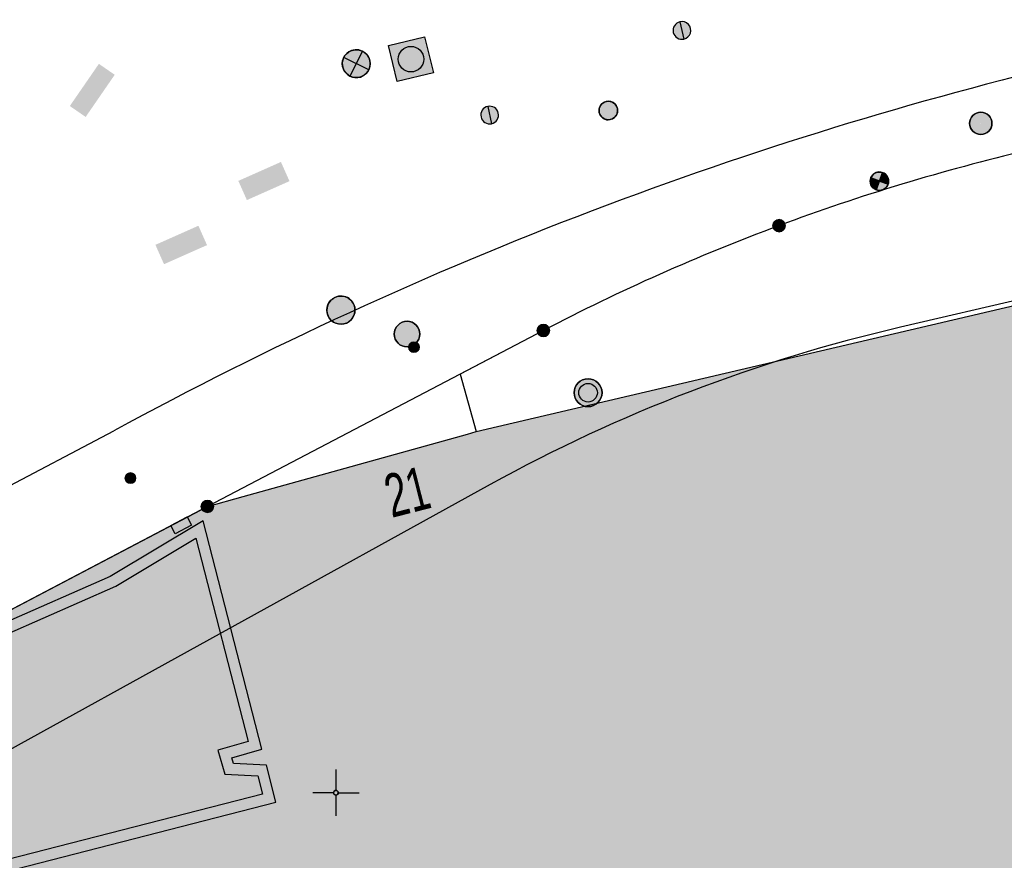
# Model space of a CAD drawing. Header units: metres. Extents: x 2695560 to 2696939, y 1260491 to 1262050.
# Tile 877 of 1005: x 2696342 to 2696369, y 1261573 to 1261596. Entities that reach past the tile are written whole.
import ezdxf

# ---------------------------------------------------------------- set-up
doc = ezdxf.new("R2010")
doc.units = ezdxf.units.M
doc.linetypes.add('AUSGEZOGEN', pattern=[0])
for name, color, linetype in [('XR$1$AV_Flächen (EO)', 7, 'AUSGEZOGEN'), ('XR$1$AV_Gebäudeflächen (BB)', 7, 'AUSGEZOGEN'), ('XR$1$AV_Gebäudeflächen ut.', 7, 'AUSGEZOGEN'), ('XR$1$AV_Grenzpunkte', 7, 'AUSGEZOGEN'), ('XR$1$AV_Haus-Nr.', 7, 'AUSGEZOGEN'), ('XR$1$AV_Koordinatennetzpunkte', 7, 'AUSGEZOGEN'), ('XR$1$AV_Linien (BB)', 7, 'AUSGEZOGEN'), ('XR$1$AV_Linien (EO)', 7, 'AUSGEZOGEN'), ('XR$1$AW_LK_Schachtdeckel', 24, 'AUSGEZOGEN'), ('XR$1$EW_LK_Bauwerk', 1, 'AUSGEZOGEN'), ('XR$1$EW_LK_Bauwerk_FL_Linie_Punkt', 1, 'AUSGEZOGEN'), ('XR$1$EW_LK_Knoten', 1, 'AUSGEZOGEN'), ('XR$1$GA_LK_Siphon', 32, 'AUSGEZOGEN'), ('XR$1$Liegenschaftsgrenzen', 7, 'AUSGEZOGEN'), ('XR$1$PFAV', 255, 'AUSGEZOGEN'), ('XR$1$PFAW', 255, 'AUSGEZOGEN'), ('XR$1$PFEW', 255, 'AUSGEZOGEN'), ('XR$1$PFGA', 255, 'AUSGEZOGEN'), ('XR$1$PFWA', 255, 'AUSGEZOGEN'), ('XR$1$RAEW', 8, 'AUSGEZOGEN'), ('XR$1$RP_Abstandslinie', 7, 'AUSGEZOGEN'), ('XR$1$WA_LK_Absperrarmatur', 171, 'AUSGEZOGEN'), ('XR$1$WA_LK_Hydrant', 171, 'AUSGEZOGEN')]:
    doc.layers.add(name, color=color, linetype=linetype)
doc.styles.add('ARIAL', font='arial.ttf')

# ---------------------------------------------------------------- blocks, each defined once
blk = doc.blocks.new('COMPLEXOBJECT_54')
at = {"layer": 'XR$1$AV_Linien (BB)', "color": 7, "linetype": 'AUSGEZOGEN', "transparency": 33554687}
blk.add_lwpolyline([(6341.692, 11556.149), (6338.445, 11561.198), (6338.495, 11561.23), (6335.648, 11565.644), (6335.601, 11565.638)], dxfattribs=at)
for centre, radius, start, end in [((6344.121, 11570.451), 9.748, 122.5234, 150.4248), ((6344.128, 11570.451), 9.754, 150.4479, 173.4913), ((6344.244, 11570.412), 9.874, 173.3391, 208.9119)]:
    blk.add_arc(centre, radius, start, end, dxfattribs=at)
blk = doc.blocks.new('COMPLEXOBJECT_496')
at = {"layer": 'XR$1$AV_Linien (BB)', "color": 7, "linetype": 'AUSGEZOGEN', "transparency": 33554687}
for p, q in [((6368.965, 11592.355), (6368.6, 11592.27)), ((6355.58, 11587.43), (6353.345, 11586.26))]:
    blk.add_line(p, q, dxfattribs=at)
for centre, radius, start, end in [((6381.158, 11538.685), 55.037, 103.1901, 110.4601), ((6381.033, 11538.743), 54.939, 110.3586, 117.5999)]:
    blk.add_arc(centre, radius, start, end, dxfattribs=at)
blk = doc.blocks.new('COMPLEXOBJECT_578')
at = {"layer": 'XR$1$AV_Linien (BB)', "color": 7, "linetype": 'AUSGEZOGEN', "transparency": 33554687}
blk.add_line((6315.915, 11569.97), (6344.025, 11584.732), dxfattribs=at)
for centre, radius, start, end in [((6394.163, 11492.715), 104.786, 103.33218, 110.83333), ((6394.309, 11492.326), 105.202, 110.83204, 118.55327)]:
    blk.add_arc(centre, radius, start, end, dxfattribs=at)
blk = doc.blocks.new('COMPLEXOBJECT_850')
at = {"layer": 'XR$1$AV_Flächen (EO)', "color": 7, "linetype": 'AUSGEZOGEN', "transparency": 33554687}
for p, q in [((6334.08, 11573.635), (6334.034, 11573.639)), ((6332.318, 11572.871), (6332.172, 11572.638)), ((6334.405, 11568.103), (6333.968, 11570.083)), ((6337.862, 11551.457), (6339.355, 11552.514))]:
    blk.add_line(p, q, dxfattribs=at)
for points in [[(6334.7, 11571.237), (6348.384, 11574.746), (6348.13, 11575.74), (6347.239, 11575.788), (6347.195, 11575.939), (6348.004, 11576.173), (6346.423, 11582.312), (6343.927, 11580.814), (6341.031, 11579.546)], [(6342.395, 11554.558), (6342.566, 11554.682), (6342.712, 11554.479), (6343.977, 11555.39), (6343.339, 11556.379), (6341.437, 11556.234), (6336.993, 11563.144)], [(6334.542, 11562.237), (6339.289, 11554.951), (6339.28, 11554.83)], [(6340.775, 11552.527), (6340.802, 11552.491), (6342.711, 11553.872)], [(6339.492, 11552.493), (6339.824, 11552.059), (6340.642, 11552.553)]]:
    blk.add_lwpolyline(points, dxfattribs=at)
for centre, radius, start, end in [((6344.824, 11569.92), 10.346, 111.5047, 154.6848), ((6334.282, 11574.959), 1.339, 261.3433, 332.6731), ((6334.041, 11571.322), 2.317, 90.1804, 138.0416), ((6339.14, 11569.801), 7.523, 157.8497, 197.8768), ((6334.949, 11570.27), 0.999, 104.4605, 190.7643), ((6346.3, 11571.156), 12.281, 194.3951, 220.7232), ((6345.761, 11570.959), 14.211, 194.1204, 217.8613), ((6333.948, 11559.583), 7.143, 296.5247, 318.286), ((6343.598, 11554.696), 1.21, 186.5546, 222.9109), ((6339.413, 11552.432), 0.1, 37.4763, 125.0942), ((6340.694, 11552.468), 0.0997, 36.1114, 121.7662)]:
    blk.add_arc(centre, radius, start, end, dxfattribs=at)
blk = doc.blocks.new('COMPLEXOBJECT_1078')
at = {"layer": 'XR$1$AV_Linien (EO)', "color": 7, "linetype": 'AUSGEZOGEN', "transparency": 33554687}
for p, q in [((6332.449, 11572.525), (6332.541, 11572.671)), ((6333.673, 11570.027), (6334.114, 11568.029)), ((6336.34, 11563.507), (6341.186, 11556.07)), ((6339.54, 11555.115), (6334.793, 11562.4)), ((6342.291, 11553.938), (6340.794, 11552.855)), ((6337.026, 11552.807), (6337.299, 11552.937)), ((6339.182, 11552.759), (6337.702, 11551.711))]:
    blk.add_line(p, q, dxfattribs=at)
for points in [[(6341.141, 11579.266), (6344.082, 11580.556), (6346.233, 11581.848), (6347.641, 11576.38), (6346.822, 11576.144), (6347.011, 11575.499), (6347.894, 11575.453), (6348.02, 11574.963), (6334.625, 11571.528)], [(6341.46, 11555.935), (6343.183, 11556.067), (6343.57, 11555.467), (6342.78, 11554.898), (6342.635, 11555.101), (6342.087, 11554.707)], [(6340.487, 11552.81), (6339.899, 11552.455), (6339.731, 11552.675)]]:
    blk.add_lwpolyline(points, dxfattribs=at)
for centre, radius, start, end in [((6344.819, 11569.924), 10.04, 111.4901, 154.7547), ((6334.284, 11574.956), 1.636, 261.2572, 332.7042), ((6334.042, 11571.32), 2.019, 90.1855, 137.9954), ((6339.145, 11569.801), 7.229, 157.8677, 198.0217), ((6334.951, 11570.269), 1.301, 104.5208, 190.7099), ((6345.814, 11570.98), 12.066, 194.154, 218.2644), ((6345.81, 11570.977), 13.962, 194.1471, 217.9042), ((6341.436, 11556.233), 0.298, 212.9924, 274.5486), ((6339.206, 11554.897), 0.399, 318.3121, 33.1802), ((6343.587, 11554.693), 1.5, 179.4746, 210.2398), ((6333.944, 11559.587), 7.448, 296.7756, 318.2912), ((6340.695, 11552.462), 0.406, 75.8597, 120.8183), ((6339.413, 11552.433), 0.4, 37.2927, 125.3091)]:
    blk.add_arc(centre, radius, start, end, dxfattribs=at)
blk = doc.blocks.new('COMPLEXOBJECT_1412')
at = {"layer": 'XR$1$Liegenschaftsgrenzen', "color": 7, "linetype": 'AUSGEZOGEN', "transparency": 33554687}
blk.add_lwpolyline([(6355.58, 11587.43), (6346.54, 11582.7), (6338.88, 11578.67), (6325.194, 11571.542)], dxfattribs=at)
for centre, radius, start, end in [((6381.158, 11538.685), 55.037, 103.1901, 110.4601), ((6381.033, 11538.743), 54.939, 110.3586, 117.5999)]:
    blk.add_arc(centre, radius, start, end, dxfattribs=at)
blk = doc.blocks.new('BAV15')
at = {"layer": 'XR$1$PFAV', "transparency": 33554687}
blk.add_hatch(color=7, dxfattribs=at).paths.add_polyline_path([(0.5, 0), (0.49, 0.101), (0.459, 0.197), (0.41, 0.286), (0.344, 0.362), (0.264, 0.424), (0.174, 0.469), (0.076, 0.494), (-0.025, 0.499), (-0.125, 0.484), (-0.22, 0.449), (-0.306, 0.395), (-0.379, 0.326), (-0.437, 0.243), (-0.477, 0.15), (-0.497, 0.051), (-0.497, -0.051), (-0.477, -0.15), (-0.437, -0.243), (-0.379, -0.326), (-0.306, -0.395), (-0.22, -0.449), (-0.125, -0.484), (-0.025, -0.499), (0.076, -0.494), (0.174, -0.469), (0.264, -0.424), (0.344, -0.362), (0.41, -0.286), (0.459, -0.197), (0.49, -0.101)])
at = {"color": 7, "transparency": 33554687}
for start, end in [(90, 270), (270, 90)]:
    blk.add_arc((0, 0), 0.5, start, end, dxfattribs=at)
at = {"layer": 'XR$1$PFAV', "transparency": 33554687}
blk.add_circle((0, 0), 0.5, dxfattribs=at)
blk = doc.blocks.new('BAV2041')
at = {"color": 7, "transparency": 33554687}
for p, q in [((0, 0.5), (0, 0.05)), ((-0.05, 0), (-0.5, 0)), ((0.05, 0), (0.5, 0)), ((0, -0.05), (0, -0.5))]:
    blk.add_line(p, q, dxfattribs=at)
blk.add_circle((0, 0), 0.05, dxfattribs=at)
for start, end in [(90, 270), (270, 90)]:
    blk.add_arc((0, 0), 0.05, start, end, dxfattribs=at)
blk = doc.blocks.new('COMPLEXOBJECT_1439')
at = {"layer": 'XR$1$RP_Abstandslinie', "color": 7, "linetype": 'AUSGEZOGEN', "transparency": 33554687}
blk.add_lwpolyline([(6648.23, 11653.37), (6603.23, 11642.9), (6559.4, 11632.7), (6515.57, 11622.51), (6471.74, 11612.31), (6427.91, 11602.11), (6384.08, 11591.92), (6365.19, 11587.52)], dxfattribs=at)
blk = doc.blocks.new('COMPLEXOBJECT_1452')
at = {"layer": 'XR$1$RP_Abstandslinie', "color": 7, "linetype": 'AUSGEZOGEN', "transparency": 33554687}
blk.add_lwpolyline([(6354.15, 11583.29), (6333.29, 11571.78), (6312.28, 11560.19)], dxfattribs=at)
blk.add_arc((6374.918, 11545.609), 43.025, 103.0675, 118.8614, dxfattribs=at)
blk = doc.blocks.new('BAW2087')
at = {"lineweight": 25, "true_color": 0x000000, "transparency": 33554687}
h = blk.add_hatch(color=18, dxfattribs=at)
h.paths.add_polyline_path([(-0.5, 0.5), (-0.5, -0.5), (0.5, -0.5), (0.5, 0.5)])
h.paths.add_polyline_path([(0.337, -0.069), (0.316, -0.136), (0.282, -0.196), (0.237, -0.249), (0.182, -0.292), (0.119, -0.322), (0.052, -0.34), (-0.017, -0.343), (-0.086, -0.333), (-0.151, -0.309), (-0.21, -0.272), (-0.261, -0.224), (-0.301, -0.167), (-0.328, -0.103), (-0.342, -0.035), (-0.342, 0.035), (-0.328, 0.103), (-0.301, 0.167), (-0.261, 0.224), (-0.21, 0.272), (-0.151, 0.309), (-0.086, 0.333), (-0.017, 0.343), (0.052, 0.34), (0.119, 0.322), (0.182, 0.292), (0.237, 0.249), (0.282, 0.196), (0.316, 0.136), (0.337, 0.069), (0.344, 0)], flags=16)
at = {"layer": 'XR$1$PFAW', "lineweight": 25, "transparency": 33554687}
blk.add_hatch(color=7, dxfattribs=at).paths.add_polyline_path([(0.344, 0), (0.337, 0.069), (0.316, 0.136), (0.282, 0.196), (0.237, 0.249), (0.182, 0.292), (0.119, 0.322), (0.052, 0.34), (-0.017, 0.343), (-0.086, 0.333), (-0.151, 0.309), (-0.21, 0.272), (-0.261, 0.224), (-0.301, 0.167), (-0.328, 0.103), (-0.342, 0.035), (-0.342, -0.035), (-0.328, -0.103), (-0.301, -0.167), (-0.261, -0.224), (-0.21, -0.272), (-0.151, -0.309), (-0.086, -0.333), (-0.017, -0.343), (0.052, -0.34), (0.119, -0.322), (0.182, -0.292), (0.237, -0.249), (0.282, -0.196), (0.316, -0.136), (0.337, -0.069)])
at = {"lineweight": 25, "transparency": 33554687}
for p, q in [((-0.5, 0.5, 0.993), (0.5, 0.5, 0.993)), ((-0.5, -0.5, 0.993), (-0.5, 0.5, 0.993)), ((0.5, 0.5, 0.993), (0.5, -0.5, 0.993)), ((0.5, -0.5, 0.993), (-0.5, -0.5, 0.993))]:
    blk.add_line(p, q, dxfattribs=at)
blk.add_circle((0, 0), 0.344, dxfattribs=at)
at = {"layer": 'XR$1$PFAW', "lineweight": 25, "transparency": 33554687}
blk.add_line((-0.5, 0.5), (0.5, 0.5), dxfattribs=at)
at = {"layer": 'XR$1$PFAW', "color": 31, "lineweight": 25, "transparency": 33554687}
for p, q in [((-0.5, -0.5), (-0.5, 0.5)), ((0.5, 0.5), (0.5, -0.5)), ((0.5, -0.5), (-0.5, -0.5))]:
    blk.add_line(p, q, dxfattribs=at)
at = {"layer": 'XR$1$PFAW', "lineweight": 25, "transparency": 33554687}
blk.add_circle((0, 0), 0.344, dxfattribs=at)
blk = doc.blocks.new('BAW2088')
at = {"layer": 'XR$1$PFAW', "transparency": 33554687}
blk.add_hatch(color=253, dxfattribs=at).paths.add_polyline_path([(0.51, 0), (0.5, 0.101), (0.47, 0.197), (0.421, 0.286), (0.355, 0.362), (0.275, 0.424), (0.184, 0.469), (0.086, 0.494), (-0.015, 0.499), (-0.115, 0.484), (-0.21, 0.449), (-0.296, 0.395), (-0.369, 0.326), (-0.427, 0.243), (-0.467, 0.15), (-0.487, 0.051), (-0.487, -0.051), (-0.467, -0.15), (-0.427, -0.243), (-0.369, -0.326), (-0.296, -0.395), (-0.21, -0.449), (-0.115, -0.484), (-0.015, -0.499), (0.086, -0.494), (0.184, -0.469), (0.275, -0.424), (0.355, -0.362), (0.421, -0.286), (0.47, -0.197), (0.5, -0.101)])
at = {"transparency": 33554687}
for start, end in [(91.1948, 268.8052), (268.8052, 91.1948)]:
    blk.add_arc((0.01, 0), 0.5, start, end, dxfattribs=at)
at = {"layer": 'XR$1$PFAW', "transparency": 33554687}
blk.add_circle((0.01, 0), 0.5, dxfattribs=at)
blk = doc.blocks.new('BWA2009')
at = {"true_color": 0x000000, "transparency": 33554687}
blk.add_hatch(color=18, dxfattribs=at).paths.add_polyline_path([(0.333, 0), (0.327, 0.067), (0.306, 0.131), (0.274, 0.19), (0.23, 0.242), (0.176, 0.283), (0.116, 0.313), (0.05, 0.329), (-0.017, 0.333), (-0.084, 0.323), (-0.147, 0.299), (-0.204, 0.264), (-0.253, 0.217), (-0.291, 0.162), (-0.318, 0.1), (-0.332, 0.034), (-0.332, -0.034), (-0.318, -0.1), (-0.291, -0.162), (-0.253, -0.217), (-0.204, -0.264), (-0.147, -0.299), (-0.084, -0.323), (-0.017, -0.333), (0.05, -0.329), (0.116, -0.313), (0.176, -0.283), (0.23, -0.242), (0.274, -0.19), (0.306, -0.131), (0.327, -0.067)])
at = {"layer": 'XR$1$PFWA', "transparency": 33554687}
blk.add_hatch(color=7, dxfattribs=at).paths.add_polyline_path([(0.5, 0), (0.49, 0.101), (0.459, 0.197), (0.41, 0.286), (0.344, 0.362), (0.264, 0.424), (0.174, 0.469), (0.076, 0.494), (-0.025, 0.499), (-0.125, 0.484), (-0.22, 0.449), (-0.306, 0.395), (-0.379, 0.326), (-0.437, 0.243), (-0.477, 0.15), (-0.497, 0.051), (-0.497, -0.051), (-0.477, -0.15), (-0.437, -0.243), (-0.379, -0.326), (-0.306, -0.395), (-0.22, -0.449), (-0.125, -0.484), (-0.025, -0.499), (0.076, -0.494), (0.174, -0.469), (0.264, -0.424), (0.344, -0.362), (0.41, -0.286), (0.459, -0.197), (0.49, -0.101)])
at = {"transparency": 33554687}
blk.add_circle((0, 0), 0.333, dxfattribs=at)
for start, end in [(90, 180), (0, 90), (180, 270), (270, 0)]:
    blk.add_arc((0, 0), 0.5, start, end, dxfattribs=at)
at = {"layer": 'XR$1$PFWA', "transparency": 33554687}
blk.add_circle((0, 0), 0.5, dxfattribs=at)
blk = doc.blocks.new('BWA965')
at = {"layer": 'XR$1$PFWA', "transparency": 33554687}
blk.add_hatch(color=7, dxfattribs=at).paths.add_polyline_path([(0, 0.5), (-0.051, 0.497), (-0.101, 0.49), (-0.15, 0.477), (-0.197, 0.459), (-0.243, 0.437), (-0.286, 0.41), (-0.326, 0.379), (-0.362, 0.344), (-0.395, 0.306), (-0.424, 0.264), (-0.449, 0.22), (-0.469, 0.174), (-0.484, 0.125), (-0.494, 0.076), (-0.499, 0.025), (-0.499, -0.025), (-0.494, -0.076), (-0.484, -0.125), (-0.469, -0.174), (-0.449, -0.22), (-0.424, -0.264), (-0.395, -0.306), (-0.362, -0.344), (-0.326, -0.379), (-0.286, -0.41), (-0.243, -0.437), (-0.197, -0.459), (-0.15, -0.477), (-0.101, -0.49), (-0.051, -0.497), (0, -0.5), (0.051, -0.497), (0.101, -0.49), (0.15, -0.477), (0.197, -0.459), (0.243, -0.437), (0.286, -0.41), (0.326, -0.379), (0.362, -0.344), (0.395, -0.306), (0.424, -0.264), (0.449, -0.22), (0.469, -0.174), (0.484, -0.125), (0.494, -0.076), (0.499, -0.025), (0.499, 0.025), (0.494, 0.076), (0.484, 0.125), (0.469, 0.174), (0.449, 0.22), (0.424, 0.264), (0.395, 0.306), (0.362, 0.344), (0.326, 0.379), (0.286, 0.41), (0.243, 0.437), (0.197, 0.459), (0.15, 0.477), (0.101, 0.49), (0.051, 0.497)])
at = {"transparency": 33554687}
blk.add_line((0, 0.5), (0, -0.5), dxfattribs=at)
for start, end in [(90, 270), (270, 90)]:
    blk.add_arc((0, 0), 0.5, start, end, dxfattribs=at)
blk = doc.blocks.new('BGA15')
at = {"layer": 'XR$1$PFGA', "transparency": 33554687}
blk.add_hatch(color=7, dxfattribs=at).paths.add_polyline_path([(0.5, 0), (0.49, 0.101), (0.459, 0.197), (0.41, 0.286), (0.344, 0.362), (0.264, 0.424), (0.174, 0.469), (0.076, 0.494), (-0.025, 0.499), (-0.125, 0.484), (-0.22, 0.449), (-0.306, 0.395), (-0.379, 0.326), (-0.437, 0.243), (-0.477, 0.15), (-0.497, 0.051), (-0.497, -0.051), (-0.477, -0.15), (-0.437, -0.243), (-0.379, -0.326), (-0.306, -0.395), (-0.22, -0.449), (-0.125, -0.484), (-0.025, -0.499), (0.076, -0.494), (0.174, -0.469), (0.264, -0.424), (0.344, -0.362), (0.41, -0.286), (0.459, -0.197), (0.49, -0.101)])
at = {"color": 32, "transparency": 33554687}
for start, end in [(91.1948, 268.8052), (268.8052, 91.1948)]:
    blk.add_arc((0, 0), 0.5, start, end, dxfattribs=at)
at = {"layer": 'XR$1$PFGA', "transparency": 33554687}
blk.add_circle((0, 0), 0.5, dxfattribs=at)
blk = doc.blocks.new('BEW15')
at = {"layer": 'XR$1$PFEW', "transparency": 33554687}
h = blk.add_hatch(color=7, dxfattribs=at)
h.paths.add_polyline_path([(-0.5, 0), (-0.497, -0.05), (-0.489, -0.1), (-0.477, -0.15), (-0.459, -0.197), (-0.437, -0.242), (-0.41, -0.285), (-0.379, -0.326), (-0.344, -0.362), (-0.306, -0.395), (-0.264, -0.424), (-0.22, -0.449), (-0.173, -0.469), (-0.125, -0.484), (-0.075, -0.494), (-0.025, -0.499), (0.026, -0.499), (0.076, -0.494), (0.126, -0.484), (0.174, -0.469), (0.22, -0.449), (0.265, -0.424), (0.306, -0.395), (0.345, -0.362), (0.38, -0.326), (0.411, -0.285), (0.437, -0.242), (0.46, -0.197), (0.477, -0.15), (0.49, -0.1), (0.498, -0.05), (0.5, 0), (0.498, 0.051), (0.49, 0.101), (0.477, 0.15), (0.46, 0.197), (0.437, 0.243), (0.411, 0.286), (0.38, 0.326), (0.345, 0.363), (0.306, 0.396), (0.265, 0.424), (0.22, 0.449), (0.174, 0.469), (0.126, 0.484), (0.076, 0.494), (0.026, 0.5), (-0.025, 0.5), (-0.075, 0.494), (-0.125, 0.484), (-0.173, 0.469), (-0.22, 0.449), (-0.264, 0.424), (-0.306, 0.396), (-0.344, 0.363), (-0.379, 0.326), (-0.41, 0.286), (-0.437, 0.243), (-0.459, 0.197), (-0.477, 0.15), (-0.489, 0.101), (-0.497, 0.051)])
h.paths.add_polyline_path([(0.01, 0.001), (0.01, 0), (0.01, -0.001), (0.01, -0.002), (0.01, -0.003), (0.009, -0.004), (0.009, -0.005), (0.009, -0.006), (0.008, -0.006), (0.007, -0.007), (0.006, -0.008), (0.006, -0.008), (0.005, -0.009), (0.004, -0.009), (0.003, -0.01), (0.002, -0.01), (0.001, -0.01), (0, -0.01), (-0.001, -0.01), (-0.002, -0.01), (-0.003, -0.009), (-0.004, -0.009), (-0.005, -0.008), (-0.006, -0.008), (-0.007, -0.007), (-0.007, -0.006), (-0.008, -0.006), (-0.008, -0.005), (-0.009, -0.004), (-0.009, -0.003), (-0.009, -0.002), (-0.01, -0.001), (-0.01, 0), (-0.01, 0.001), (-0.009, 0.002), (-0.009, 0.003), (-0.009, 0.004), (-0.008, 0.005), (-0.008, 0.006), (-0.007, 0.007), (-0.007, 0.007), (-0.006, 0.008), (-0.005, 0.009), (-0.004, 0.009), (-0.003, 0.01), (-0.002, 0.01), (-0.001, 0.01), (0, 0.01), (0.001, 0.01), (0.002, 0.01), (0.003, 0.01), (0.004, 0.01), (0.005, 0.009), (0.006, 0.009), (0.006, 0.008), (0.007, 0.007), (0.008, 0.007), (0.009, 0.006), (0.009, 0.005), (0.009, 0.004), (0.01, 0.003), (0.01, 0.002)], flags=16)
at = {"color": 1, "transparency": 33554687}
for start, end in [(0, 180), (180, 0)]:
    blk.add_arc((0, 0), 0.5, start, end, dxfattribs=at)
at = {"layer": 'XR$1$PFEW', "transparency": 33554687}
blk.add_circle((0, 0), 0.5, dxfattribs=at)
blk = doc.blocks.new('BEWLP2574')
at = {"layer": 'XR$1$PFEW', "transparency": 33554687}
blk.add_hatch(color=7, dxfattribs=at).paths.add_polyline_path([(-0.5, 0), (-0.497, -0.051), (-0.489, -0.101), (-0.477, -0.15), (-0.459, -0.198), (-0.437, -0.243), (-0.41, -0.286), (-0.379, -0.326), (-0.344, -0.363), (-0.306, -0.396), (-0.264, -0.425), (-0.22, -0.449), (-0.173, -0.469), (-0.125, -0.485), (-0.075, -0.495), (-0.025, -0.5), (0.026, -0.5), (0.076, -0.495), (0.126, -0.485), (0.174, -0.469), (0.221, -0.449), (0.265, -0.425), (0.306, -0.396), (0.345, -0.363), (0.38, -0.326), (0.411, -0.286), (0.437, -0.243), (0.46, -0.198), (0.477, -0.15), (0.49, -0.101), (0.498, -0.051), (0.5, 0), (0.498, 0.05), (0.49, 0.1), (0.477, 0.149), (0.46, 0.197), (0.437, 0.242), (0.411, 0.285), (0.38, 0.325), (0.345, 0.362), (0.306, 0.395), (0.265, 0.424), (0.221, 0.448), (0.174, 0.468), (0.126, 0.484), (0.076, 0.494), (0.026, 0.499), (-0.025, 0.499), (-0.075, 0.494), (-0.125, 0.484), (-0.173, 0.468), (-0.22, 0.448), (-0.264, 0.424), (-0.306, 0.395), (-0.344, 0.362), (-0.379, 0.325), (-0.41, 0.285), (-0.437, 0.242), (-0.459, 0.197), (-0.477, 0.149), (-0.489, 0.1), (-0.497, 0.05)])
at = {"color": 1, "transparency": 33554687}
for start, end in [(90, 180), (0, 90), (180, 270), (270, 0)]:
    blk.add_arc((0, 0), 0.5, start, end, dxfattribs=at)
at = {"layer": 'XR$1$PFEW', "transparency": 33554687}
blk.add_circle((0, 0), 0.5, dxfattribs=at)
blk = doc.blocks.new('BEWLP2549_S')
at = {"layer": 'XR$1$PFEW', "transparency": 33554687}
blk.add_hatch(color=7, dxfattribs=at).paths.add_polyline_path([(0.5, 0), (0.49, 0.101), (0.459, 0.197), (0.41, 0.286), (0.344, 0.362), (0.264, 0.424), (0.174, 0.469), (0.076, 0.494), (-0.025, 0.499), (-0.125, 0.484), (-0.22, 0.449), (-0.306, 0.395), (-0.379, 0.326), (-0.437, 0.243), (-0.477, 0.15), (-0.497, 0.051), (-0.497, -0.051), (-0.477, -0.15), (-0.437, -0.243), (-0.379, -0.326), (-0.306, -0.395), (-0.22, -0.449), (-0.125, -0.484), (-0.025, -0.499), (0.076, -0.494), (0.174, -0.469), (0.264, -0.424), (0.344, -0.362), (0.41, -0.286), (0.459, -0.197), (0.49, -0.101)])
at = {"color": 1, "transparency": 33554687}
for p, q in [((0.354, -0.354), (-0.354, 0.354)), ((-0.354, -0.354), (0.354, 0.354))]:
    blk.add_line(p, q, dxfattribs=at)
for start, end in [(91.3809, 268.6191), (268.6191, 91.3809)]:
    blk.add_arc((0, 0), 0.5, start, end, dxfattribs=at)
at = {"layer": 'XR$1$PFEW', "transparency": 33554687}
blk.add_circle((0, 0), 0.5, dxfattribs=at)
blk = doc.blocks.new('BEWLP2561')
at = {"layer": 'XR$1$PFEW', "transparency": 33554687}
blk.add_hatch(color=7, dxfattribs=at).paths.add_polyline_path([(0.488, 0), (0.478, 0.101), (0.448, 0.197), (0.399, 0.286), (0.333, 0.362), (0.253, 0.424), (0.162, 0.469), (0.064, 0.494), (-0.037, 0.499), (-0.137, 0.484), (-0.232, 0.449), (-0.318, 0.395), (-0.391, 0.326), (-0.449, 0.243), (-0.489, 0.15), (-0.509, 0.051), (-0.509, -0.051), (-0.489, -0.15), (-0.449, -0.243), (-0.391, -0.326), (-0.318, -0.395), (-0.232, -0.449), (-0.137, -0.484), (-0.037, -0.499), (0.064, -0.494), (0.162, -0.469), (0.253, -0.424), (0.333, -0.362), (0.399, -0.286), (0.448, -0.197), (0.478, -0.101)])
at = {"layer": 'XR$1$RAEW', "transparency": 33554687}
for points in [[(-0.324, -0.38), (-0.009, 0.003), (-0.38, 0.325), (-0.396, 0.305), (-0.411, 0.285), (-0.425, 0.263), (-0.438, 0.242), (-0.449, 0.219), (-0.46, 0.196), (-0.469, 0.172), (-0.477, 0.148), (-0.484, 0.124), (-0.49, 0.099), (-0.494, 0.074), (-0.497, 0.049), (-0.499, 0.024), (-0.5, -0.001), (-0.499, -0.027), (-0.497, -0.052), (-0.494, -0.077), (-0.489, -0.102), (-0.484, -0.127), (-0.477, -0.151), (-0.468, -0.175), (-0.459, -0.198), (-0.448, -0.221), (-0.436, -0.244), (-0.423, -0.266), (-0.409, -0.287), (-0.394, -0.307), (-0.378, -0.327), (-0.361, -0.346), (-0.343, -0.363)], [(0.306, 0.386), (0, 0), (0.381, -0.325), (0.397, -0.305), (0.411, -0.284), (0.425, -0.262), (0.438, -0.24), (0.449, -0.217), (0.459, -0.193), (0.468, -0.169), (0.476, -0.144), (0.483, -0.12), (0.488, -0.094), (0.492, -0.069), (0.494, -0.043), (0.495, -0.018), (0.495, 0.008), (0.494, 0.034), (0.491, 0.059), (0.487, 0.084), (0.482, 0.11), (0.475, 0.134), (0.468, 0.159), (0.459, 0.183), (0.448, 0.206), (0.437, 0.229), (0.424, 0.252), (0.41, 0.273), (0.395, 0.294), (0.379, 0.314), (0.362, 0.334), (0.345, 0.352), (0.326, 0.37)]]:
    blk.add_hatch(color=1, dxfattribs=at).paths.add_polyline_path(points)
at = {"color": 1, "transparency": 33554687}
for p, q in [((0.381, -0.325), (-0.38, 0.325)), ((-0.324, -0.38), (0.306, 0.386))]:
    blk.add_line(p, q, dxfattribs=at)
for start, end in [(91.3809, 268.6191), (268.6191, 91.3809)]:
    blk.add_arc((0, 0), 0.5, start, end, dxfattribs=at)
at = {"layer": 'XR$1$PFEW', "transparency": 33554687}
blk.add_circle((-0.012, 0, -0.993), 0.5, dxfattribs=at)
at = {"layer": 'XR$1$RAEW', "color": 1, "transparency": 33554687}
for points in [[(-0.324, -0.38), (-0.009, 0.003), (-0.38, 0.325)], [(0.306, 0.386), (0, 0), (0.381, -0.325)]]:
    blk.add_lwpolyline(points, dxfattribs=at)
for centre, start, end in [((0, 0), 139.4821, 229.5111), ((-0.004, -0.006), 320.3659, 51.6348)]:
    blk.add_arc(centre, 0.5, start, end, dxfattribs=at)
blk = doc.blocks.new('BEW957')
at = {"layer": 'XR$1$RAEW', "transparency": 33554687}
blk.add_hatch(color=1, dxfattribs=at).paths.add_polyline_path([(-0.5, 0), (-0.497, -0.051), (-0.49, -0.101), (-0.477, -0.15), (-0.459, -0.197), (-0.437, -0.243), (-0.41, -0.286), (-0.379, -0.326), (-0.344, -0.362), (-0.306, -0.395), (-0.264, -0.424), (-0.22, -0.449), (-0.174, -0.469), (-0.125, -0.484), (-0.076, -0.494), (-0.025, -0.499), (0.025, -0.499), (0.076, -0.494), (0.125, -0.484), (0.174, -0.469), (0.22, -0.449), (0.264, -0.424), (0.306, -0.395), (0.344, -0.362), (0.379, -0.326), (0.41, -0.286), (0.437, -0.243), (0.459, -0.197), (0.477, -0.15), (0.49, -0.101), (0.497, -0.051), (0.5, 0), (0.497, 0.051), (0.49, 0.101), (0.477, 0.15), (0.459, 0.197), (0.437, 0.243), (0.41, 0.286), (0.379, 0.326), (0.344, 0.362), (0.306, 0.395), (0.264, 0.424), (0.22, 0.449), (0.174, 0.469), (0.125, 0.484), (0.076, 0.494), (0.025, 0.499), (-0.025, 0.499), (-0.076, 0.494), (-0.125, 0.484), (-0.174, 0.469), (-0.22, 0.449), (-0.264, 0.424), (-0.306, 0.395), (-0.344, 0.362), (-0.379, 0.326), (-0.41, 0.286), (-0.437, 0.243), (-0.459, 0.197), (-0.477, 0.15), (-0.49, 0.101), (-0.497, 0.051)])
at = {"color": 1, "transparency": 33554687}
for start, end in [(90, 180), (180, 270), (0, 90), (270, 0)]:
    blk.add_arc((0, 0), 0.5, start, end, dxfattribs=at)
at = {"layer": 'XR$1$RAEW', "color": 1, "transparency": 33554687}
blk.add_circle((0, 0), 0.5, dxfattribs=at)
blk = doc.blocks.new('BEWLP2514')
at = {"layer": 'XR$1$PFEW', "transparency": 33554687}
blk.add_hatch(color=7, dxfattribs=at).paths.add_polyline_path([(0.5, 0), (-0.5, 0), (-0.5, -0.5), (0.5, -0.5)])
at = {"color": 1, "transparency": 33554687}
blk.add_lwpolyline([(-0.5, 0), (0.5, 0), (0.5, -0.5), (-0.5, -0.5), (-0.5, 0)], close=True, dxfattribs=at)
at = {"layer": 'XR$1$PFEW', "transparency": 33554687}
for p, q in [((-0.5, -0.5), (-0.5, 0)), ((-0.5, 0), (0.5, 0)), ((0.5, 0), (0.5, -0.5)), ((0.5, -0.5), (-0.5, -0.5))]:
    blk.add_line(p, q, dxfattribs=at)

msp = doc.modelspace()

# ---------------------------------------------------------------- hatches: boundary and pattern name
at = {"transparency": 33554687}
for points in [[(2696343.81, 1261593.278), (2696344.236, 1261592.984), (2696345.018, 1261594.118), (2696344.592, 1261594.412)], [(2696348.344, 1261591.265), (2696348.574, 1261590.748), (2696349.72, 1261591.257), (2696349.49, 1261591.774)], [(2696346.113, 1261589.545), (2696346.344, 1261589.024), (2696347.501, 1261589.537), (2696347.27, 1261590.058)]]:
    msp.add_hatch(color=7, dxfattribs=at).paths.add_polyline_path(points)
at = {"layer": 'XR$1$AV_Gebäudeflächen (BB)', "true_color": 0xd2d2d2, "transparency": 33554687}
msp.add_hatch(color=254, dxfattribs=at).paths.add_polyline_path([(2696339.85, 1261578.48), (2696339.722, 1261578.397), (2696339.594, 1261578.311), (2696339.469, 1261578.224), (2696339.344, 1261578.135), (2696339.221, 1261578.043), (2696339.1, 1261577.95), (2696338.98, 1261577.855), (2696338.861, 1261577.758), (2696338.744, 1261577.659), (2696338.629, 1261577.559), (2696338.515, 1261577.456), (2696338.403, 1261577.352), (2696338.292, 1261577.246), (2696338.183, 1261577.139), (2696338.076, 1261577.029), (2696337.971, 1261576.918), (2696337.867, 1261576.806), (2696337.765, 1261576.691), (2696337.665, 1261576.575), (2696337.567, 1261576.458), (2696337.47, 1261576.339), (2696337.376, 1261576.219), (2696337.283, 1261576.097), (2696337.192, 1261575.973), (2696337.103, 1261575.849), (2696337.017, 1261575.722), (2696336.932, 1261575.595), (2696336.849, 1261575.466), (2696336.768, 1261575.336), (2696336.69, 1261575.205), (2696336.613, 1261575.072), (2696336.551, 1261574.962), (2696336.491, 1261574.85), (2696336.432, 1261574.738), (2696336.375, 1261574.625), (2696336.319, 1261574.512), (2696336.265, 1261574.398), (2696336.212, 1261574.283), (2696336.16, 1261574.167), (2696336.11, 1261574.051), (2696336.062, 1261573.934), (2696336.015, 1261573.816), (2696335.97, 1261573.698), (2696335.926, 1261573.58), (2696335.884, 1261573.46), (2696335.843, 1261573.34), (2696335.804, 1261573.22), (2696335.766, 1261573.099), (2696335.73, 1261572.978), (2696335.696, 1261572.856), (2696335.663, 1261572.734), (2696335.631, 1261572.611), (2696335.602, 1261572.488), (2696335.574, 1261572.365), (2696335.547, 1261572.241), (2696335.522, 1261572.117), (2696335.499, 1261571.993), (2696335.477, 1261571.868), (2696335.457, 1261571.743), (2696335.439, 1261571.618), (2696335.422, 1261571.493), (2696335.407, 1261571.367), (2696335.386, 1261571.17), (2696335.369, 1261570.973), (2696335.356, 1261570.776), (2696335.347, 1261570.578), (2696335.342, 1261570.381), (2696335.34, 1261570.183), (2696335.343, 1261569.985), (2696335.35, 1261569.788), (2696335.361, 1261569.59), (2696335.375, 1261569.393), (2696335.394, 1261569.196), (2696335.416, 1261569), (2696335.443, 1261568.804), (2696335.473, 1261568.608), (2696335.507, 1261568.414), (2696335.545, 1261568.22), (2696335.588, 1261568.026), (2696335.633, 1261567.834), (2696335.683, 1261567.643), (2696335.737, 1261567.452), (2696335.794, 1261567.263), (2696335.855, 1261567.075), (2696335.92, 1261566.888), (2696335.989, 1261566.703), (2696336.061, 1261566.519), (2696336.137, 1261566.336), (2696336.217, 1261566.155), (2696336.3, 1261565.976), (2696336.387, 1261565.798), (2696336.477, 1261565.622), (2696336.571, 1261565.448), (2696336.618, 1261565.454), (2696339.465, 1261561.04), (2696339.415, 1261561.008), (2696342.662, 1261555.959), (2696368.21, 1261561.866), (2696369.364, 1261562.132), (2696369.552, 1261562.176), (2696370.726, 1261562.447), (2696377.066, 1261563.913), (2696376.177, 1261567.623), (2696374.586, 1261574.395), (2696374.108, 1261574.283), (2696370.836, 1261588.291), (2696354.745, 1261584.522), (2696354.511, 1261584.457), (2696348.473, 1261582.778), (2696347.51, 1261582.51)])
at = {"layer": 'XR$1$AV_Gebäudeflächen ut.', "true_color": 0xf5f5f5, "transparency": 33554687}
msp.add_hatch(color=7, dxfattribs=at).paths.add_polyline_path([(2696337.834, 1261552.873), (2696337.996, 1261552.617), (2696338.672, 1261551.521), (2696338.832, 1261551.267), (2696340.325, 1261552.324), (2696340.329, 1261552.327), (2696340.333, 1261552.329), (2696340.338, 1261552.332), (2696340.342, 1261552.334), (2696340.347, 1261552.336), (2696340.351, 1261552.337), (2696340.356, 1261552.339), (2696340.361, 1261552.34), (2696340.366, 1261552.341), (2696340.371, 1261552.341), (2696340.376, 1261552.342), (2696340.38, 1261552.342), (2696340.385, 1261552.342), (2696340.39, 1261552.342), (2696340.395, 1261552.341), (2696340.4, 1261552.341), (2696340.405, 1261552.34), (2696340.41, 1261552.338), (2696340.414, 1261552.337), (2696340.419, 1261552.335), (2696340.424, 1261552.333), (2696340.428, 1261552.331), (2696340.432, 1261552.329), (2696340.437, 1261552.326), (2696340.441, 1261552.324), (2696340.445, 1261552.321), (2696340.449, 1261552.317), (2696340.452, 1261552.314), (2696340.456, 1261552.311), (2696340.459, 1261552.307), (2696340.462, 1261552.303), (2696340.794, 1261551.869), (2696341.612, 1261552.363), (2696341.616, 1261552.365), (2696341.62, 1261552.368), (2696341.625, 1261552.37), (2696341.629, 1261552.371), (2696341.634, 1261552.373), (2696341.638, 1261552.374), (2696341.643, 1261552.376), (2696341.648, 1261552.377), (2696341.653, 1261552.377), (2696341.657, 1261552.378), (2696341.662, 1261552.378), (2696341.667, 1261552.378), (2696341.672, 1261552.378), (2696341.676, 1261552.377), (2696341.681, 1261552.377), (2696341.686, 1261552.376), (2696341.691, 1261552.374), (2696341.695, 1261552.373), (2696341.7, 1261552.371), (2696341.704, 1261552.37), (2696341.709, 1261552.368), (2696341.713, 1261552.365), (2696341.717, 1261552.363), (2696341.721, 1261552.36), (2696341.725, 1261552.358), (2696341.729, 1261552.355), (2696341.732, 1261552.351), (2696341.736, 1261552.348), (2696341.739, 1261552.344), (2696341.742, 1261552.341), (2696341.745, 1261552.337), (2696341.772, 1261552.301), (2696343.681, 1261553.682), (2696343.664, 1261553.7), (2696343.648, 1261553.719), (2696343.632, 1261553.738), (2696343.617, 1261553.757), (2696343.601, 1261553.777), (2696343.587, 1261553.797), (2696343.572, 1261553.817), (2696343.559, 1261553.838), (2696343.545, 1261553.858), (2696343.532, 1261553.879), (2696343.519, 1261553.901), (2696343.507, 1261553.922), (2696343.495, 1261553.944), (2696343.484, 1261553.966), (2696343.473, 1261553.988), (2696343.463, 1261554.011), (2696343.453, 1261554.034), (2696343.444, 1261554.057), (2696343.435, 1261554.08), (2696343.426, 1261554.103), (2696343.418, 1261554.126), (2696343.411, 1261554.15), (2696343.404, 1261554.174), (2696343.397, 1261554.198), (2696343.391, 1261554.222), (2696343.385, 1261554.246), (2696343.38, 1261554.27), (2696343.376, 1261554.294), (2696343.372, 1261554.319), (2696343.368, 1261554.343), (2696343.365, 1261554.368), (2696343.536, 1261554.492), (2696343.682, 1261554.289), (2696344.947, 1261555.2), (2696344.309, 1261556.189), (2696342.407, 1261556.044), (2696337.963, 1261562.954), (2696337.845, 1261563.093), (2696337.73, 1261563.233), (2696337.616, 1261563.376), (2696337.505, 1261563.52), (2696337.395, 1261563.665), (2696337.288, 1261563.812), (2696337.183, 1261563.961), (2696337.08, 1261564.111), (2696336.98, 1261564.263), (2696336.882, 1261564.416), (2696336.786, 1261564.571), (2696336.692, 1261564.727), (2696336.601, 1261564.885), (2696336.512, 1261565.044), (2696336.425, 1261565.204), (2696336.341, 1261565.365), (2696336.259, 1261565.528), (2696336.18, 1261565.691), (2696336.103, 1261565.856), (2696336.028, 1261566.023), (2696335.956, 1261566.19), (2696335.887, 1261566.358), (2696335.82, 1261566.527), (2696335.755, 1261566.697), (2696335.693, 1261566.869), (2696335.634, 1261567.041), (2696335.577, 1261567.213), (2696335.522, 1261567.387), (2696335.471, 1261567.562), (2696335.422, 1261567.737), (2696335.375, 1261567.913), (2696334.938, 1261569.893), (2696334.93, 1261569.941), (2696334.925, 1261569.989), (2696334.921, 1261570.038), (2696334.92, 1261570.086), (2696334.922, 1261570.135), (2696334.926, 1261570.183), (2696334.932, 1261570.231), (2696334.941, 1261570.279), (2696334.951, 1261570.326), (2696334.964, 1261570.373), (2696334.98, 1261570.419), (2696334.997, 1261570.464), (2696335.017, 1261570.509), (2696335.039, 1261570.552), (2696335.063, 1261570.594), (2696335.089, 1261570.635), (2696335.117, 1261570.675), (2696335.147, 1261570.713), (2696335.179, 1261570.75), (2696335.212, 1261570.785), (2696335.247, 1261570.819), (2696335.284, 1261570.85), (2696335.322, 1261570.88), (2696335.362, 1261570.908), (2696335.402, 1261570.934), (2696335.445, 1261570.959), (2696335.488, 1261570.981), (2696335.532, 1261571.001), (2696335.577, 1261571.018), (2696335.623, 1261571.034), (2696335.67, 1261571.047), (2696349.354, 1261574.556), (2696349.1, 1261575.55), (2696348.209, 1261575.598), (2696348.165, 1261575.749), (2696348.974, 1261575.983), (2696347.393, 1261582.122), (2696344.897, 1261580.624), (2696342.001, 1261579.356), (2696341.768, 1261579.261), (2696341.538, 1261579.16), (2696341.31, 1261579.054), (2696341.084, 1261578.942), (2696340.862, 1261578.825), (2696340.642, 1261578.703), (2696340.426, 1261578.575), (2696340.212, 1261578.442), (2696340.002, 1261578.303), (2696339.795, 1261578.16), (2696339.592, 1261578.012), (2696339.393, 1261577.858), (2696339.197, 1261577.7), (2696339.005, 1261577.538), (2696338.817, 1261577.37), (2696338.634, 1261577.199), (2696338.454, 1261577.022), (2696338.279, 1261576.842), (2696338.109, 1261576.657), (2696337.942, 1261576.468), (2696337.781, 1261576.275), (2696337.624, 1261576.079), (2696337.472, 1261575.878), (2696337.325, 1261575.674), (2696337.183, 1261575.466), (2696337.046, 1261575.255), (2696336.915, 1261575.041), (2696336.788, 1261574.824), (2696336.667, 1261574.603), (2696336.551, 1261574.38), (2696336.441, 1261574.154), (2696336.415, 1261574.107), (2696336.388, 1261574.061), (2696336.359, 1261574.015), (2696336.327, 1261573.972), (2696336.295, 1261573.929), (2696336.26, 1261573.888), (2696336.224, 1261573.848), (2696336.186, 1261573.81), (2696336.147, 1261573.773), (2696336.106, 1261573.738), (2696336.064, 1261573.704), (2696336.021, 1261573.673), (2696335.976, 1261573.643), (2696335.93, 1261573.615), (2696335.883, 1261573.588), (2696335.835, 1261573.564), (2696335.787, 1261573.541), (2696335.737, 1261573.521), (2696335.686, 1261573.502), (2696335.635, 1261573.486), (2696335.583, 1261573.472), (2696335.531, 1261573.459), (2696335.478, 1261573.449), (2696335.425, 1261573.441), (2696335.372, 1261573.435), (2696335.318, 1261573.431), (2696335.264, 1261573.43), (2696335.211, 1261573.43), (2696335.157, 1261573.433), (2696335.103, 1261573.438), (2696335.05, 1261573.445), (2696335.004, 1261573.449), (2696334.942, 1261573.448), (2696334.879, 1261573.445), (2696334.817, 1261573.441), (2696334.755, 1261573.435), (2696334.693, 1261573.427), (2696334.631, 1261573.418), (2696334.57, 1261573.407), (2696334.508, 1261573.394), (2696334.448, 1261573.379), (2696334.387, 1261573.363), (2696334.327, 1261573.346), (2696334.268, 1261573.327), (2696334.209, 1261573.306), (2696334.151, 1261573.283), (2696334.093, 1261573.259), (2696334.036, 1261573.234), (2696333.98, 1261573.207), (2696333.924, 1261573.178), (2696333.87, 1261573.148), (2696333.816, 1261573.117), (2696333.763, 1261573.084), (2696333.711, 1261573.05), (2696333.659, 1261573.014), (2696333.609, 1261572.977), (2696333.56, 1261572.938), (2696333.512, 1261572.898), (2696333.465, 1261572.857), (2696333.419, 1261572.815), (2696333.374, 1261572.772), (2696333.33, 1261572.727), (2696333.288, 1261572.681), (2696333.142, 1261572.448), (2696333.08, 1261572.29), (2696333.021, 1261572.131), (2696332.966, 1261571.971), (2696332.915, 1261571.809), (2696332.867, 1261571.647), (2696332.823, 1261571.483), (2696332.783, 1261571.318), (2696332.746, 1261571.153), (2696332.713, 1261570.986), (2696332.684, 1261570.819), (2696332.659, 1261570.652), (2696332.637, 1261570.483), (2696332.62, 1261570.315), (2696332.606, 1261570.146), (2696332.596, 1261569.977), (2696332.589, 1261569.807), (2696332.587, 1261569.638), (2696332.588, 1261569.468), (2696332.593, 1261569.299), (2696332.602, 1261569.129), (2696332.615, 1261568.96), (2696332.632, 1261568.792), (2696332.652, 1261568.623), (2696332.676, 1261568.455), (2696332.704, 1261568.288), (2696332.736, 1261568.122), (2696332.771, 1261567.956), (2696332.81, 1261567.791), (2696332.853, 1261567.627), (2696332.9, 1261567.464), (2696332.95, 1261567.302), (2696332.998, 1261567.118), (2696333.048, 1261566.935), (2696333.1, 1261566.752), (2696333.155, 1261566.57), (2696333.212, 1261566.389), (2696333.272, 1261566.209), (2696333.334, 1261566.03), (2696333.399, 1261565.851), (2696333.466, 1261565.673), (2696333.535, 1261565.496), (2696333.607, 1261565.32), (2696333.681, 1261565.145), (2696333.757, 1261564.972), (2696333.836, 1261564.799), (2696333.917, 1261564.627), (2696334, 1261564.456), (2696334.085, 1261564.286), (2696334.173, 1261564.118), (2696334.263, 1261563.951), (2696334.355, 1261563.785), (2696334.45, 1261563.62), (2696334.546, 1261563.456), (2696334.645, 1261563.294), (2696334.746, 1261563.133), (2696334.849, 1261562.974), (2696334.955, 1261562.816), (2696335.062, 1261562.659), (2696335.171, 1261562.504), (2696335.283, 1261562.35), (2696335.396, 1261562.198), (2696335.512, 1261562.047), (2696340.259, 1261554.761), (2696340.25, 1261554.64), (2696340.191, 1261554.575), (2696340.132, 1261554.511), (2696340.072, 1261554.447), (2696340.011, 1261554.385), (2696339.949, 1261554.323), (2696339.887, 1261554.261), (2696339.823, 1261554.201), (2696339.759, 1261554.141), (2696339.695, 1261554.082), (2696339.629, 1261554.024), (2696339.563, 1261553.967), (2696339.496, 1261553.91), (2696339.429, 1261553.855), (2696339.361, 1261553.8), (2696339.292, 1261553.746), (2696339.222, 1261553.693), (2696339.152, 1261553.64), (2696339.081, 1261553.589), (2696339.01, 1261553.538), (2696338.938, 1261553.489), (2696338.865, 1261553.44), (2696338.792, 1261553.392), (2696338.718, 1261553.345), (2696338.644, 1261553.299), (2696338.569, 1261553.254), (2696338.493, 1261553.209), (2696338.417, 1261553.166), (2696338.341, 1261553.124), (2696338.264, 1261553.082), (2696338.186, 1261553.042), (2696338.108, 1261553.002)])

# ---------------------------------------------------------------- linework, layer by layer
at = {"layer": 'XR$1$AV_Linien (BB)', "color": 7, "linetype": 'AUSGEZOGEN', "transparency": 33554687}
for p, q in [((2696354.745, 1261584.522), (2696370.836, 1261588.291)), ((2696354.315, 1261586.07), (2696354.745, 1261584.522)), ((2696339.85, 1261578.48), (2696347.51, 1261582.51))]:
    msp.add_line(p, q, dxfattribs=at)
msp.add_lwpolyline([(2696347.51, 1261582.51), (2696348.473, 1261582.778), (2696354.511, 1261584.457), (2696354.745, 1261584.522)], dxfattribs=at)

# ---------------------------------------------------------------- block references
at = {"layer": 'XR$1$AV_Flächen (EO)', "color": 7, "linetype": 'AUSGEZOGEN', "lineweight": -3, "transparency": 33554687}
msp.add_blockref('COMPLEXOBJECT_850', (2690000.97, 1249999.81), dxfattribs=at)
at = {"layer": 'XR$1$AV_Grenzpunkte', "color": 7, "linetype": 'AUSGEZOGEN', "lineweight": -3, "transparency": 33554687, "xscale": 0.3249999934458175, "yscale": 0.3249999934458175}
for p in [(2696362.89, 1261590.06), (2696356.55, 1261587.24), (2696347.51, 1261582.51)]:
    msp.add_blockref('BAV15', p, dxfattribs=at)
at = {"layer": 'XR$1$AV_Koordinatennetzpunkte', "color": 7, "linetype": 'AUSGEZOGEN', "lineweight": -3, "transparency": 33554687, "xscale": 1.25, "yscale": 1.25}
msp.add_blockref('BAV2041', (2696350.97, 1261574.81), dxfattribs=at)
at = {"layer": 'XR$1$AV_Linien (BB)', "color": 7, "linetype": 'AUSGEZOGEN', "lineweight": -3, "transparency": 33554687}
for name in ['COMPLEXOBJECT_578', 'COMPLEXOBJECT_496', 'COMPLEXOBJECT_54']:
    msp.add_blockref(name, (2690000.97, 1249999.81), dxfattribs=at)
at = {"layer": 'XR$1$AV_Linien (EO)', "color": 7, "linetype": 'AUSGEZOGEN', "lineweight": -3, "transparency": 33554687}
msp.add_blockref('COMPLEXOBJECT_1078', (2690000.97, 1249999.81), dxfattribs=at)
at = {"layer": 'XR$1$AW_LK_Schachtdeckel', "color": 24, "linetype": 'AUSGEZOGEN', "lineweight": -3, "transparency": 33554687, "rotation": 13.60227966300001}
msp.add_blockref('BAW2087', (2696352.988, 1261594.538), dxfattribs=at)
at = {"layer": 'XR$1$AW_LK_Schachtdeckel', "color": 24, "linetype": 'AUSGEZOGEN', "lineweight": -3, "transparency": 33554687, "xscale": 0.757819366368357, "yscale": 0.7578193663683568, "rotation": 24.27047394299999}
msp.add_blockref('BAW2088', (2696351.096, 1261587.786), dxfattribs=at)
at = {"layer": 'XR$1$EW_LK_Bauwerk', "color": 1, "linetype": 'AUSGEZOGEN', "lineweight": -3, "transparency": 33554687, "xscale": 0.6874999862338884, "yscale": 0.6874999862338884}
msp.add_blockref('BEWLP2574', (2696352.883, 1261587.145), dxfattribs=at)
at = {"layer": 'XR$1$EW_LK_Bauwerk_FL_Linie_Punkt', "color": 1, "linetype": 'AUSGEZOGEN', "lineweight": -3, "transparency": 33554687, "xscale": 0.5999999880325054, "yscale": 0.5999999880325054}
msp.add_blockref('BEW15', (2696368.318, 1261592.812), dxfattribs=at)
at = {"layer": 'XR$1$EW_LK_Knoten', "color": 1, "linetype": 'AUSGEZOGEN', "lineweight": -3, "transparency": 33554687}
for name, p, xscale, yscale, rotation in [('BEWLP2549_S', (2696351.515, 1261594.416), 0.749999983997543, 0.7499999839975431, 18.8235), ('BEWLP2561', (2696365.596, 1261591.258), 0.4943918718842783, 0.4943918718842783, 20.6262), ('BEWLP2514', (2696346.749, 1261582.11), 0.5, 0.5, 27.74969999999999)]:
    msp.add_blockref(name, p, dxfattribs=dict(at, xscale=xscale, yscale=yscale, rotation=rotation))
at = {"layer": 'XR$1$EW_LK_Knoten', "color": 1, "linetype": 'AUSGEZOGEN', "lineweight": -3, "transparency": 33554687, "xscale": 0.2749999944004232, "yscale": 0.2749999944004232}
for p in [(2696353.069, 1261586.794), (2696345.44, 1261583.272)]:
    msp.add_blockref('BEW957', p, dxfattribs=at)
at = {"layer": 'XR$1$GA_LK_Siphon', "color": 32, "linetype": 'AUSGEZOGEN', "lineweight": -3, "transparency": 33554687, "xscale": 0.4999999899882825, "yscale": 0.4999999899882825, "rotation": 12.5523}
msp.add_blockref('BGA15', (2696358.297, 1261593.156), dxfattribs=at)
at = {"layer": 'XR$1$Liegenschaftsgrenzen', "color": 7, "linetype": 'AUSGEZOGEN', "lineweight": -3, "transparency": 33554687}
msp.add_blockref('COMPLEXOBJECT_1412', (2690000.97, 1249999.81), dxfattribs=at)
at = {"layer": 'XR$1$RP_Abstandslinie', "color": 7, "linetype": 'AUSGEZOGEN', "lineweight": -3, "transparency": 33554687}
for name in ['COMPLEXOBJECT_1439', 'COMPLEXOBJECT_1452']:
    msp.add_blockref(name, (2690000.97, 1249999.81), dxfattribs=at)
at = {"layer": 'XR$1$WA_LK_Absperrarmatur', "color": 171, "linetype": 'AUSGEZOGEN', "lineweight": -3, "transparency": 33554687, "yscale": 0.475528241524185}
for p, xscale, rotation in [((2696360.277, 1261595.31), 0.475528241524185, 13.055889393), ((2696355.105, 1261593.035), 0.4755282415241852, 12.59577761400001)]:
    msp.add_blockref('BWA965', p, dxfattribs=dict(at, xscale=xscale, rotation=rotation))
at = {"layer": 'XR$1$WA_LK_Hydrant', "color": 171, "linetype": 'AUSGEZOGEN', "lineweight": -3, "transparency": 33554687, "xscale": 0.7499999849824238, "yscale": 0.7499999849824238}
msp.add_blockref('BWA2009', (2696357.753, 1261585.568), dxfattribs=at)

# ---------------------------------------------------------------- texts
at = {"layer": 'XR$1$AV_Haus-Nr.', "color": 7, "transparency": 33554687, "insert": (2696352.74, 1261583.469), "char_height": 1.1621, "width": 1.59081, "attachment_point": 2, "rotation": 14.2848, "style": 'ARIAL'}
msp.add_mtext('\\W0.64;21', dxfattribs=at)

doc.saveas('drawing.dxf')
